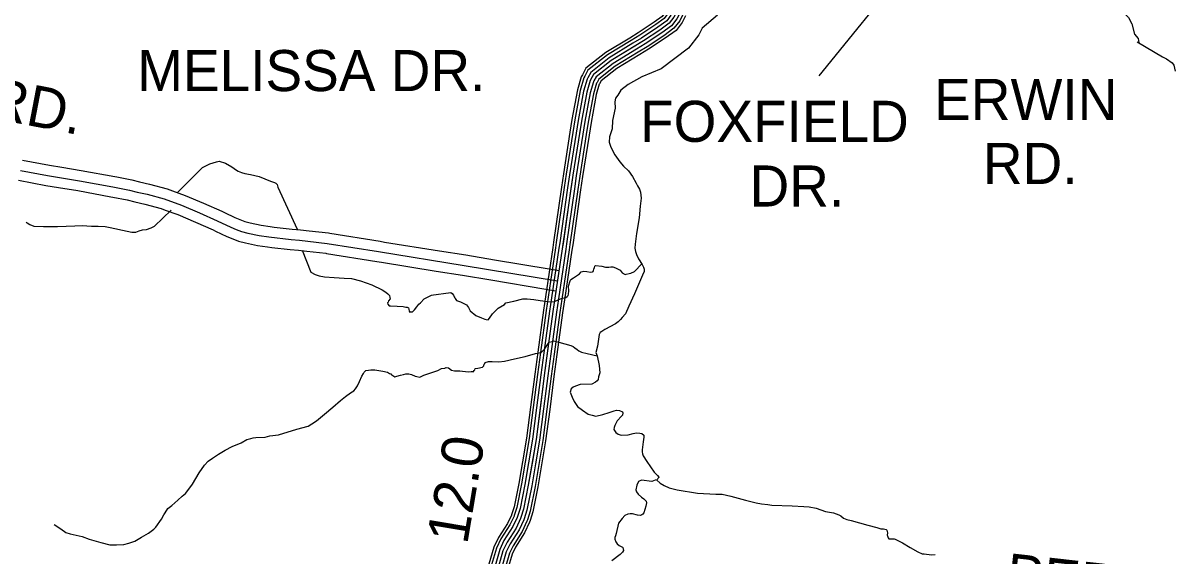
# Model space of a CAD drawing. Extents: x 1551132 to 1791609, y 378168 to 563823.
# Drawn here: x 1636863 to 1647233, y 428427 to 433226 of the extents above; entities that cross this region are included whole.
import ezdxf

# ---------------------------------------------------------------- set-up
doc = ezdxf.new("R2010")
doc.units = 0
for name, color, linetype in [('DESIGN - ROW - Right-of-Way and Easement Labels', 7, 'Continuous'), ('DESIGN - TRAFFIC CONTROL PERMANENT - Signalization', 7, 'Continuous'), ('DESIGN - TRANSPORTATION - Text', 7, 'Continuous'), ('SURVEY - CONTROL with Text', 7, 'Continuous'), ('SURVEY - PROPERTY - Owners', 7, 'Continuous')]:
    doc.layers.add(name, color=color, linetype=linetype)

msp = doc.modelspace()

# ---------------------------------------------------------------- linework, layer by layer
at = {"layer": 'DESIGN - ROW - Right-of-Way and Easement Labels'}
msp.add_lwpolyline([(1644823.177, 433731.328), (1644027.653, 432749.335)], dxfattribs=at)
at = {"layer": 'DESIGN - TRANSPORTATION - Text'}
for points in [[(1646724.232, 433745.58), (1646724.04, 433743.588), (1646713.799, 433723.679), (1646707.507, 433699.72), (1646689.191, 433673.903), (1646673.008, 433658.077), (1646668.808, 433642.102), (1646658.342, 433604.168), (1646671.95, 433573.95), (1646687.483, 433537.699), (1646689.149, 433511.64), (1646694.841, 433487.523), (1646704.532, 433463.364), (1646712.24, 433441.23), (1646723.873, 433413.046), (1646743.506, 433384.753), (1646753.339, 433372.612), (1646755.164, 433358.561), (1646768.672, 433320.335), (1646813.646, 433274.284), (1646845.154, 433217.533), (1646867.22, 433126.105), (1646901.877, 433085.121), (1646905.986, 433048.945)], [(1643115.25, 433295.199), (1642975.545, 433178.746), (1642946.437, 433120.519), (1642853.297, 432998.241), (1642608.811, 432811.911), (1642434.182, 432742.043), (1642311.943, 432672.174), (1642243.97, 432620.939), (1642217.42, 432575.188), (1642197.112, 432549.396), (1642190.713, 432517.428), (1642191.979, 432459.31), (1642170.588, 432347.399), (1642167.655, 432273.305), (1642142.772, 432201.495), (1642140.139, 432151.452), (1642153.597, 432109.209), (1642190.679, 432038.632), (1642235.845, 431975.972), (1642267.31, 431935.513), (1642312.759, 431894.887), (1642348.092, 431844.361), (1642381.299, 431783.851), (1642394.982, 431759.642), (1642412.59, 431729.374), (1642420.223, 431701.232), (1642427.54, 431647.056), (1642418.64, 431575.045), (1642409.332, 431470.993), (1642385.566, 431329.047), (1642372.366, 431233.053), (1642371.916, 431197.002), (1642377.532, 431166.885)], [(1646892.203, 433056.895), (1647120.622, 432922.5), (1647155.296, 432902.508), (1647208.812, 432867.782), (1647222.52, 432845.581), (1647235.853, 432793.33)], [(1638251.646, 431697.438), (1638479.158, 431923.511), (1638545.348, 431959.103), (1638603.421, 431976.72), (1638629.421, 431980.546), (1638687.244, 431964.12), (1638742.951, 431931.686), (1638784.692, 431901.352), (1638800.6, 431891.235), (1638828.483, 431879.018), (1638860.39, 431870.784), (1638912.281, 431862.418), (1638990.062, 431843.85), (1639089.652, 431801.099), (1639125.542, 431790.832), (1639137.484, 431784.741), (1639149.375, 431770.64), (1639157.2, 431748.548), (1639329.621, 431369.263)], [(1636890.828, 431433.83), (1636901.528, 431427.297), (1636925.385, 431411.105), (1636961.243, 431396.838), (1637047.141, 431394.238), (1637173.005, 431393.363), (1637330.901, 431400.28), (1637394.849, 431401.838), (1637478.714, 431395.246), (1637540.671, 431396.821), (1637602.569, 431392.38), (1637646.468, 431384.063), (1637802.073, 431350.937), (1637843.972, 431342.637), (1637865.947, 431342.478), (1637877.93, 431342.395), (1637907.987, 431354.204), (1637940.012, 431361.996), (1637976.019, 431367.754), (1638016.076, 431381.496), (1638046.167, 431397.313), (1638196.964, 431541.167)], [(1639376.486, 431181.742), (1639453.568, 430982.428), (1639493.358, 430960.119), (1639529.249, 430949.861), (1639577.131, 430939.51), (1639662.996, 430932.902), (1639752.869, 430928.277), (1639820.767, 430923.802), (1639900.54, 430903.218), (1640002.188, 430868.459), (1640095.752, 430821.741), (1640129.585, 430803.482), (1640147.443, 430787.332), (1640161.317, 430771.215), (1640165.192, 430755.164), (1640167.101, 430743.131), (1640152.976, 430723.205), (1640150.901, 430713.205), (1640142.851, 430705.246), (1640146.776, 430695.204), (1640158.642, 430679.104), (1640170.634, 430679.021), (1640232.541, 430674.579), (1640286.481, 430674.204), (1640308.414, 430668.045), (1640320.405, 430667.962), (1640332.33, 430659.87), (1640336.238, 430647.82), (1640340.122, 430631.778), (1640346.038, 430621.719), (1640354.046, 430623.669), (1640370.046, 430625.561), (1640388.154, 430643.453), (1640408.32, 430669.354), (1640426.495, 430695.263), (1640440.553, 430705.18), (1640472.785, 430741.006), (1640538.975, 430776.598)], [(1642377.532, 431166.885), (1642385.216, 431142.751), (1642404.698, 431102.441), (1642436.006, 431049.965), (1642447.606, 431027.806), (1642453.481, 431009.681), (1642453.206, 430987.647), (1642440.814, 430955.746), (1642368.741, 430786.366), (1642315.384, 430674.838), (1642286.551, 430607.087), (1642256.152, 430573.411), (1642241.944, 430555.552), (1642219.711, 430535.801), (1642195.486, 430516.067), (1642098.93, 430465.183), (1642074.747, 430449.449), (1642058.64, 430439.632), (1642050.398, 430419.707), (1642033.098, 430315.745), (1642020.407, 430259.811), (1642030.015, 430229.643), (1642048.89, 430141.266), (1642054.048, 430075.089), (1642043.606, 430039.163), (1642039.306, 430015.179), (1642031.165, 430003.254), (1642017.024, 429991.412), (1641984.833, 429973.786), (1641878.885, 429971.095), (1641836.728, 429955.586), (1641816.645, 429947.827), (1641798.462, 429932.027), (1641788.096, 429902.101), (1641805.495, 429855.808), (1641823.003, 429817.532), (1641854.411, 429773.073), (1641897.943, 429738.472), (1641951.458, 429703.754), (1641985.299, 429693.312), (1642019.19, 429686.887), (1642081.297, 429700.138), (1642139.471, 429717.446), (1642185.619, 429732.897), (1642205.244, 429739.28), (1642233.627, 429736.305), (1642259.451, 429723.963), (1642263.343, 429715.905), (1642259.093, 429695.921), (1642250.176, 429684.171), (1642212.485, 429644.42), (1642189.978, 429602.627), (1642183.728, 429582.668), (1642181.503, 429564.668), (1642199.819, 429537.408), (1642220.96, 429524.116), (1642246.835, 429515.783), (1642310.816, 429518.991), (1642356.924, 429530.442), (1642385.515, 429535.792), (1642416.914, 429533.7), (1642434.847, 429529.467), (1642450.655, 429515.25), (1642450.421, 429497.224), (1642445.897, 429455.215), (1642436.997, 429383.205), (1642436.405, 429363.029), (1642438.547, 429347.12), (1642444.313, 429329.02), (1642479.621, 429276.502), (1642544.369, 429181.541), (1642573.96, 429151.124), (1642585.743, 429134.948), (1642585.018, 429132.59), (1642577.602, 429123.031), (1642571.477, 429113.089), (1642553.444, 429109.306), (1642523.328, 429097.664), (1642431.572, 429110.822), (1642403.422, 429097.147), (1642387.039, 429065.296), (1642378.515, 429023.337), (1642386.256, 429003.203), (1642399.989, 428983.002), (1642431.63, 428956.568), (1642451.429, 428942.293), (1642473.129, 428919.992), (1642474.929, 428903.942), (1642470.579, 428875.95), (1642451.813, 428814.081), (1642442.88, 428802.781), (1642433.605, 428796.273), (1642421.563, 428792.422), (1642395.622, 428794.747), (1642349.79, 428805.331), (1642329.816, 428805.581), (1642307.783, 428801.848), (1642279.658, 428790.172), (1642255.359, 428764.43), (1642224.835, 428720.737), (1642203.693, 428628.851)], [(1640535.742, 430774.857), (1640715.071, 430798.099), (1640725.004, 430790.024), (1640736.871, 430773.915), (1640744.762, 430759.84), (1640748.687, 430749.798), (1640754.637, 430743.748), (1640764.495, 430725.655), (1640802.377, 430715.38), (1640830.243, 430701.163), (1640856.134, 430688.963), (1640871.942, 430664.821), (1640887.692, 430632.67), (1640939.341, 430592.252), (1640991.14, 430571.86), (1641019.022, 430559.651), (1641030.98, 430555.56), (1641048.947, 430553.434), (1641063.055, 430569.36), (1641089.304, 430607.228), (1641141.628, 430658.937), (1641195.802, 430690.613), (1641207.91, 430706.547), (1641281.95, 430722.056), (1641362.014, 430741.531), (1641401.98, 430743.256), (1641461.862, 430734.831), (1641519.761, 430728.414), (1641611.558, 430713.756), (1641647.549, 430717.514), (1641681.632, 430733.298), (1641715.698, 430747.082), (1641749.722, 430754.857), (1641761.772, 430762.782), (1641771.83, 430772.732), (1641773.913, 430784.733), (1641776.121, 430812.758), (1641774.438, 430856.834), (1641788.779, 430904.802), (1641794.321, 430916.203), (1641818.954, 430932.637), (1641871.144, 430966.321), (1641887.277, 430986.238), (1641911.277, 430990.071), (1641937.234, 430987.888), (1641971.175, 430983.646), (1641988.766, 430984.446), (1641995.175, 430987.488), (1641997.25, 430997.488), (1642001.333, 431009.48), (1642007.441, 431025.456), (1642009.516, 431035.456), (1642017.566, 431043.415), (1642073.448, 431035.014), (1642107.355, 431026.764), (1642135.338, 431028.573), (1642153.329, 431030.456), (1642173.312, 431030.314), (1642195.212, 431020.147), (1642219.119, 431009.964), (1642237.027, 430999.83), (1642256.843, 430977.655), (1642282.701, 430961.454), (1642292.718, 430965.396), (1642318.717, 430969.221), (1642334.733, 430973.113), (1642366.799, 430986.905), (1642432.148, 431056.432)], [(1641052.73, 430178.783), (1641086.679, 430176.541), (1641146.602, 430174.125), (1641196.593, 430179.783), (1641288.657, 430201.175), (1641384.722, 430222.543), (1641476.828, 430249.943), (1641526.835, 430257.61), (1641536.893, 430267.552), (1641557.018, 430287.436), (1641599.442, 430351.238), (1641625.475, 430359.071), (1641639.508, 430364.98), (1641685.373, 430352.646), (1641795.037, 430321.837), (1641814.953, 430313.687), (1641830.853, 430301.562), (1641850.711, 430285.395), (1641866.611, 430273.269), (1641890.493, 430261.086), (1641940.367, 430250.727), (1642030.198, 430228.768)], [(1637143.895, 428709.801), (1637203.552, 428671.333), (1637247.276, 428638.982), (1637287.134, 428624.69), (1637394.856, 428601.906), (1637458.63, 428579.431), (1637564.285, 428546.655), (1637644.067, 428528.071), (1637703.99, 428525.654), (1637771.947, 428529.188), (1637816.005, 428542.897), (1637870.078, 428560.547), (1637928.285, 428596.198), (1637992.484, 428631.799), (1638040.708, 428669.525), (1638058.807, 428685.417), (1638109.298, 428759.177), (1638129.547, 428797.087), (1638141.672, 428815.029), (1638167.938, 428854.905), (1638202.087, 428880.706), (1638256.403, 428930.399), (1638296.602, 428964.166), (1638326.751, 428987.992), (1638346.934, 429015.893), (1638387.316, 429073.694), (1638449.998, 429175.405), (1638496.456, 429245.182), (1638528.688, 429281.016), (1638568.837, 429306.775), (1638623.044, 429342.443), (1638683.243, 429378.077), (1638745.425, 429411.695), (1638827.59, 429445.171), (1638877.755, 429474.872), (1638913.796, 429484.63), (1638935.812, 429490.489), (1638959.82, 429494.331), (1639041.76, 429497.764), (1639083.792, 429507.489), (1639163.782, 429516.948), (1639328.003, 429569.883), (1639430.084, 429595.208), (1639464.208, 429617.001), (1639506.374, 429644.751), (1639576.722, 429702.345), (1639651.129, 429767.921), (1639719.477, 429825.531), (1639765.693, 429861.257), (1639811.892, 429894.992), (1639840, 429912.817), (1639856.116, 429930.734), (1639874.299, 429958.643), (1639892.557, 429996.578), (1639912.898, 430046.504), (1639929.064, 430070.43), (1639935.139, 430082.405), (1639949.23, 430096.322), (1639973.23, 430100.164), (1639993.238, 430104.03), (1640031.203, 430103.764), (1640101.044, 430091.263), (1640142.926, 430080.955), (1640162.817, 430068.805), (1640172.792, 430066.73), (1640180.708, 430056.663), (1640190.658, 430050.579), (1640210.558, 430040.429), (1640228.582, 430046.312), (1640260.606, 430054.104), (1640286.639, 430061.929), (1640308.647, 430065.788), (1640320.638, 430065.705), (1640334.638, 430067.605), (1640360.546, 430059.413), (1640392.412, 430045.179), (1640408.378, 430043.062), (1640436.311, 430036.862), (1640470.402, 430054.646), (1640596.582, 430095.831), (1640630.673, 430113.623), (1640658.672, 430117.431), (1640672.705, 430123.34), (1640692.671, 430121.198), (1640720.479, 430098.972), (1640746.42, 430094.789), (1640796.352, 430092.439), (1640870.217, 430083.914), (1640898.217, 430087.722), (1640908.208, 430087.656), (1640920.199, 430087.572), (1640922.266, 430097.572), (1640930.291, 430101.523), (1640932.374, 430113.523), (1640956.382, 430117.365), (1640998.406, 430127.09), (1641010.481, 430139.024), (1641014.58, 430153.016), (1641020.63, 430160.983), (1641024.689, 430168.966), (1641052.73, 430178.783)], [(1642566.869, 429112.123), (1642597.176, 429082.488), (1642634.975, 429060.196), (1642678.783, 429039.862), (1642750.598, 429023.337), (1642934.185, 428992.02), (1643099.948, 428982.861), (1643155.888, 428982.469), (1643233.678, 428963.902), (1643365.291, 428928.935), (1643463.031, 428906.226), (1643510.905, 428895.876), (1643568.803, 428889.467), (1643604.736, 428885.217), (1643786.498, 428877.942), (1643890.362, 428873.217), (1643938.278, 428868.875), (1644002.143, 428858.417), (1644087.833, 428827.774), (1644159.664, 428815.257), (1644205.488, 428796.915), (1644225.396, 428786.765), (1644249.237, 428768.573), (1644279.103, 428754.347), (1644319.002, 428746.056), (1644466.557, 428704.971), (1644548.305, 428682.371), (1644584.179, 428670.104), (1644608.162, 428669.937), (1644634.086, 428663.754), (1644638.461, 428658.162), (1644643.861, 428633.636), (1644641.711, 428613.627), (1644643.67, 428607.602), (1644649.528, 428589.535), (1644657.461, 428581.468), (1644669.452, 428581.385), (1644703.418, 428581.151), (1644715.376, 428577.06), (1644779.075, 428544.576), (1644848.69, 428502.033), (1644918.338, 428463.49), (1644956.187, 428447.206), (1644974.153, 428445.073), (1645040.019, 428436.606), (1645074.018, 428440.373)], [(1642203.693, 428628.851), (1642195.452, 428608.917), (1642191.252, 428592.942), (1642191.077, 428578.925), (1642198.76, 428554.791), (1642212.527, 428536.591), (1642230.301, 428520.34), (1642258.1, 428505.973), (1642262.042, 428501.915), (1642267.709, 428475.806), (1642259.517, 428459.88), (1642237.284, 428440.121), (1642162.628, 428382.953)]]:
    msp.add_lwpolyline(points, dxfattribs=at)
at = {"layer": 'SURVEY - CONTROL with Text'}
for points in [[(1642670.927, 433369.534), (1642648.011, 433325.141), (1642617.853, 433285.507), (1642545.213, 433232.647), (1642401.408, 433137.511), (1642324.285, 433090.552)], [(1642692.885, 433358.192), (1642668.977, 433311.891), (1642635.328, 433267.656), (1642559.313, 433212.338), (1642414.658, 433116.636), (1642337.134, 433069.443)], [(1642720.434, 433343.975), (1642695.285, 433295.274), (1642657.244, 433245.264), (1642576.987, 433186.863), (1642431.274, 433090.46), (1642353.259, 433042.959)], [(1642721.592, 433278.648), (1642679.16, 433222.872), (1642594.67, 433161.387), (1642447.89, 433064.284), (1642158.472, 432888.08), (1641997.467, 432761.043), (1641969.051, 432707.175), (1641938.269, 432603.272), (1641890.32, 432343.315), (1641812.654, 431855.311), (1641717.69, 431193.227), (1641633.441, 430627.178), (1641555.134, 430053.08), (1641480.803, 429474.956), (1641411.729, 429064.979), (1641368.088, 428847.032), (1641341.455, 428763.121), (1641300.798, 428677.31), (1641219.816, 428549.724), (1641183.242, 428473.888), (1641142.168, 428332.018)], [(1642747.975, 433329.75), (1642721.592, 433278.648), (1642679.16, 433222.872), (1642594.67, 433161.387), (1642447.89, 433064.284), (1642369.375, 433016.483)], [(1642775.516, 433315.524), (1642747.9, 433262.023), (1642701.076, 433200.48), (1642612.353, 433135.911), (1642464.506, 433038.109), (1642385.492, 432990.007)], [(1642803.065, 433301.307), (1642774.208, 433245.406), (1642722.992, 433178.088), (1642630.028, 433110.436), (1642481.123, 433011.933), (1642401.616, 432963.523)], [(1642825.915, 433289.507), (1642796.024, 433231.614), (1642741.175, 433159.52), (1642644.694, 433089.31), (1642494.914, 432990.216), (1642414.991, 432941.556)], [(1642324.301, 433090.56), (1642108.89, 432959.415), (1641929.336, 432817.744), (1641898.386, 432759.068)], [(1642337.151, 433069.451), (1642123.023, 432939.081), (1641948.76, 432801.586), (1641920.244, 432747.534)], [(1642353.276, 433042.967), (1642140.747, 432913.58), (1641973.109, 432781.31), (1641947.668, 432733.075)], [(1642369.392, 433016.491), (1642158.472, 432888.08), (1641997.467, 432761.043), (1641975.084, 432718.608)], [(1642385.508, 432990.016), (1642176.196, 432862.579), (1642021.825, 432740.776), (1642002.5, 432704.141)], [(1642401.633, 432963.532), (1642193.921, 432837.078), (1642046.174, 432720.5), (1642029.925, 432689.683)], [(1642415.008, 432941.564), (1642208.629, 432815.919), (1642066.382, 432703.683), (1642052.666, 432677.682)], [(1641898.403, 432759.093), (1641888.353, 432740.042), (1641853.821, 432623.514), (1641804.847, 432357.999), (1641786.705, 432244.013)], [(1641920.261, 432747.559), (1641911.353, 432730.675), (1641877.895, 432617.739), (1641829.213, 432353.815), (1641811.113, 432240.121)], [(1641947.677, 432733.092), (1641940.202, 432718.925), (1641908.078, 432610.506), (1641859.762, 432348.565), (1641841.729, 432235.254)], [(1641975.093, 432718.625), (1641969.051, 432707.175), (1641938.269, 432603.272), (1641890.32, 432343.315), (1641872.345, 432230.379)], [(1642002.509, 432704.158), (1641997.901, 432695.424), (1641968.459, 432596.039), (1641920.877, 432338.065), (1641902.961, 432225.504)], [(1642029.925, 432689.691), (1642026.75, 432683.674), (1641998.642, 432588.805), (1641951.426, 432332.815), (1641933.577, 432220.637)], [(1642052.674, 432677.691), (1642050.683, 432673.924), (1642023.683, 432582.797), (1641976.776, 432328.465), (1641958.968, 432216.587)], [(1641786.705, 432244.021), (1641726.915, 431868.286), (1641709.748, 431748.625)], [(1641811.113, 432240.137), (1641751.347, 431864.586), (1641734.215, 431745.116)], [(1641841.729, 432235.271), (1641782.005, 431859.944), (1641764.905, 431740.716)], [(1641872.345, 432230.396), (1641812.654, 431855.311), (1641795.588, 431736.316)], [(1641902.961, 432225.52), (1641843.304, 431850.677), (1641826.271, 431731.916)], [(1641933.577, 432220.654), (1641873.961, 431846.035), (1641856.962, 431727.516)], [(1641958.968, 432216.612), (1641899.386, 431842.194), (1641882.411, 431723.866)], [(1641709.748, 431748.641), (1641638.758, 431253.695)], [(1641734.215, 431745.133), (1641663.224, 431250.186)], [(1641764.905, 431740.733), (1641693.915, 431245.786)], [(1641795.588, 431736.333), (1641724.598, 431241.386)], [(1641826.271, 431731.932), (1641755.28, 431236.986)], [(1641856.962, 431727.532), (1641785.971, 431232.586)], [(1641882.411, 431723.874), (1641811.421, 431228.928)], [(1641638.758, 431253.711), (1641631.883, 431205.769), (1641565.476, 430759.574)], [(1641663.224, 431250.203), (1641656.341, 431202.193), (1641589.926, 430755.932)], [(1641693.915, 431245.803), (1641687.015, 431197.71), (1641620.592, 430751.373)], [(1641724.598, 431241.403), (1641717.69, 431193.227), (1641651.249, 430746.807)], [(1641755.28, 431237.003), (1641748.364, 431188.743), (1641681.907, 430742.24)], [(1641785.971, 431232.603), (1641779.038, 431184.26), (1641712.573, 430737.681)], [(1641811.421, 431228.953), (1641804.479, 431180.543), (1641738.006, 430733.89)], [(1641565.476, 430759.59), (1641547.593, 430639.42), (1641496.286, 430263.327)], [(1641589.926, 430755.948), (1641572.059, 430635.937), (1641520.777, 430259.985)], [(1641620.592, 430751.39), (1641602.75, 430631.553), (1641551.493, 430255.794)], [(1641651.249, 430746.823), (1641633.441, 430627.178), (1641582.209, 430251.602)], [(1641681.907, 430742.256), (1641664.132, 430622.803), (1641612.925, 430247.41)], [(1641712.573, 430737.698), (1641694.823, 430618.42), (1641643.641, 430243.218)], [(1641738.006, 430733.906), (1641720.281, 430614.795), (1641669.115, 430239.743)], [(1641496.294, 430263.344), (1641469.17, 430064.472), (1641430.921, 429766.947)], [(1641520.785, 430260.002), (1641493.669, 430061.222), (1641455.437, 429763.797)], [(1641551.501, 430255.81), (1641524.402, 430057.155), (1641486.178, 429759.839)], [(1641582.217, 430251.619), (1641555.134, 430053.08), (1641516.927, 429755.889)], [(1641612.933, 430247.427), (1641585.867, 430049.005), (1641547.676, 429751.939)], [(1641643.649, 430243.235), (1641616.6, 430044.938), (1641578.417, 429747.98)], [(1641669.124, 430239.76), (1641642.091, 430041.555), (1641603.925, 429744.705)], [(1641430.921, 429766.964), (1641395.013, 429487.698), (1641359.289, 429275.626)], [(1641455.437, 429763.814), (1641419.462, 429484.065), (1641383.655, 429271.518)], [(1641486.178, 429759.856), (1641450.137, 429479.507), (1641414.229, 429266.368)], [(1641516.927, 429755.905), (1641480.803, 429474.956), (1641444.795, 429261.217)], [(1641547.676, 429751.955), (1641511.468, 429470.406), (1641475.361, 429256.067)], [(1641578.417, 429747.997), (1641542.143, 429465.848), (1641505.935, 429250.917)], [(1641603.925, 429744.722), (1641567.584, 429462.073), (1641531.293, 429246.642)], [(1641359.289, 429275.643), (1641326.439, 429080.704), (1641283.998, 428868.732), (1641261.624, 428798.247)], [(1641383.655, 429271.534), (1641350.747, 429076.221), (1641307.965, 428862.549), (1641285.182, 428790.763)], [(1641414.229, 429266.384), (1641381.238, 429070.596), (1641338.031, 428854.79), (1641314.723, 428781.388)], [(1641444.795, 429261.234), (1641411.729, 429064.979), (1641368.088, 428847.032), (1641344.272, 428772.005)], [(1641475.361, 429256.084), (1641442.22, 429059.362), (1641398.146, 428839.273), (1641373.821, 428762.621)], [(1641505.935, 429250.934), (1641472.711, 429053.737), (1641428.212, 428831.515), (1641403.362, 428753.246)], [(1641531.293, 429246.659), (1641498.002, 429049.079), (1641453.153, 428825.081), (1641427.878, 428745.462)], [(1641261.632, 428798.255), (1641260.582, 428794.947), (1641224.725, 428719.27), (1641143.902, 428591.941), (1641101.978, 428504.997), (1641057.553, 428351.585), (1641054.562, 428334.401)], [(1641285.19, 428790.78), (1641283.632, 428785.88), (1641246.408, 428707.311), (1641165.543, 428579.908), (1641125.135, 428496.131), (1641081.67, 428346.01), (1641078.911, 428330.151)], [(1641314.731, 428781.396), (1641312.539, 428774.496), (1641273.599, 428692.311), (1641192.675, 428564.816), (1641154.193, 428485.014), (1641111.919, 428339.01), (1641109.444, 428324.826)], [(1641344.28, 428772.021), (1641341.455, 428763.121), (1641300.798, 428677.31), (1641219.816, 428549.724), (1641183.242, 428473.888), (1641142.168, 428332.018), (1641139.985, 428319.501)], [(1641373.83, 428762.646), (1641370.371, 428751.746), (1641327.997, 428662.31), (1641246.957, 428534.632), (1641212.292, 428462.763), (1641172.417, 428325.026), (1641170.526, 428314.176)], [(1641403.371, 428753.262), (1641399.279, 428740.362), (1641355.188, 428647.31), (1641274.09, 428519.54), (1641241.349, 428451.646), (1641202.667, 428318.026), (1641201.058, 428308.851)], [(1641427.887, 428745.479), (1641423.262, 428730.929), (1641377.746, 428634.868), (1641296.606, 428507.023), (1641265.449, 428442.421), (1641227.758, 428312.226), (1641226.391, 428304.426)]]:
    msp.add_lwpolyline(points, dxfattribs=at)
at = {"layer": 'SURVEY - PROPERTY - Owners'}
for points in [[(1636858.587, 431991.62), (1637100.69, 431945.485), (1637213.021, 431927.193), (1637387.783, 431898.734), (1637688.634, 431843.525), (1637708.409, 431839.633), (1637841.989, 431813.324), (1637912.362, 431794.474), (1638002.444, 431775.531), (1638161.582, 431731.764), (1638207.23, 431715.088), (1638323.536, 431672.579), (1638487.749, 431603.719), (1638651.437, 431530.992), (1638677.286, 431518.367), (1638770.142, 431473.041), (1638816.174, 431455.949), (1638859.54, 431439.173), (1638908.506, 431426.414), (1639007.32, 431404.481), (1639088.026, 431392.414), (1639122.842, 431388.63), (1639287.005, 431370.755), (1639361.203, 431364.013), (1639438.118, 431355.155), (1639613.964, 431335.229), (1639624.647, 431333.504), (1640077.17, 431260.386), (1640118.11, 431253.836), (1640611.824, 431174.876), (1640849.827, 431136.808), (1641105.871, 431094.182), (1641599.067, 431012.08), (1641690.115, 430996.921)], [(1636840.846, 431899.009), (1637084.282, 431852.625), (1637371.692, 431805.815), (1637671.018, 431750.889), (1637820.656, 431721.422), (1637890.446, 431702.729), (1637980.219, 431683.846), (1638132.857, 431641.87), (1638289.103, 431584.768), (1638450.375, 431517.142), (1638611.596, 431445.506), (1638732.96, 431386.263), (1638782.758, 431367.771), (1638830.557, 431349.287), (1638886.389, 431334.737), (1638990.112, 431311.712), (1639075.952, 431298.878), (1639277.638, 431276.919), (1639351.545, 431270.211), (1639427.418, 431261.469), (1639601.148, 431241.785), (1640062.203, 431167.283), (1640834.644, 431043.747), (1641674.632, 430903.911)], [(1636823.78, 431809.915), (1637068.499, 431763.289), (1637183.279, 431744.597), (1637356.217, 431716.43), (1637654.068, 431661.77), (1637672.668, 431658.112), (1637800.14, 431633.011), (1637869.363, 431614.469), (1637958.836, 431595.643), (1638105.224, 431555.392), (1638143.74, 431541.317), (1638255.979, 431500.299), (1638414.417, 431433.856), (1638573.272, 431363.271), (1638596.129, 431352.112), (1638697.194, 431302.786), (1638750.609, 431282.944), (1638802.675, 431262.81), (1638865.115, 431246.543), (1638973.554, 431222.468), (1639064.335, 431208.892), (1639102.826, 431204.709), (1639268.63, 431186.65), (1639342.254, 431179.967), (1639417.118, 431171.341), (1639588.814, 431151.891), (1639595.164, 431150.866), (1640047.812, 431077.723), (1640088.894, 431071.156), (1640582.608, 430992.196), (1640820.035, 430954.22), (1641075.496, 430911.694), (1641568.693, 430829.592), (1641659.732, 430814.433)]]:
    msp.add_lwpolyline(points, dxfattribs=at)

# ---------------------------------------------------------------- texts
at = {"layer": 'DESIGN - ROW - Right-of-Way and Easement Labels'}
for s, height, rotation, p in [('MELISSA DR.', 369.99133, 0.0000333, (1637890.922, 432612.612)), ('RD.', 369.9919, 349.0989694, (1636525.762, 432378.546)), ('ERWIN', 369.9913, 0.0000306, (1645065.212, 432352.684)), ('FOXFIELD', 369.9913, 0.0000306, (1642417.29, 432155.427)), ('RD.', 369.9913, 0.0000306, (1645503.618, 431776.252)), ('DR.', 369.9913, 0.0000306, (1643402.984, 431573.171)), ('PERRY', 369.9915, 353.6384778, (1645696.201, 428085.132))]:
    msp.add_text(s, height=height, rotation=rotation, dxfattribs=at).set_placement(p)
at = {"layer": 'DESIGN - TRAFFIC CONTROL PERMANENT - Signalization'}
msp.add_text('12.0', height=370.0093, rotation=80.4358611, dxfattribs=at).set_placement((1640861.068, 428522.917))

doc.saveas('drawing.dxf')
